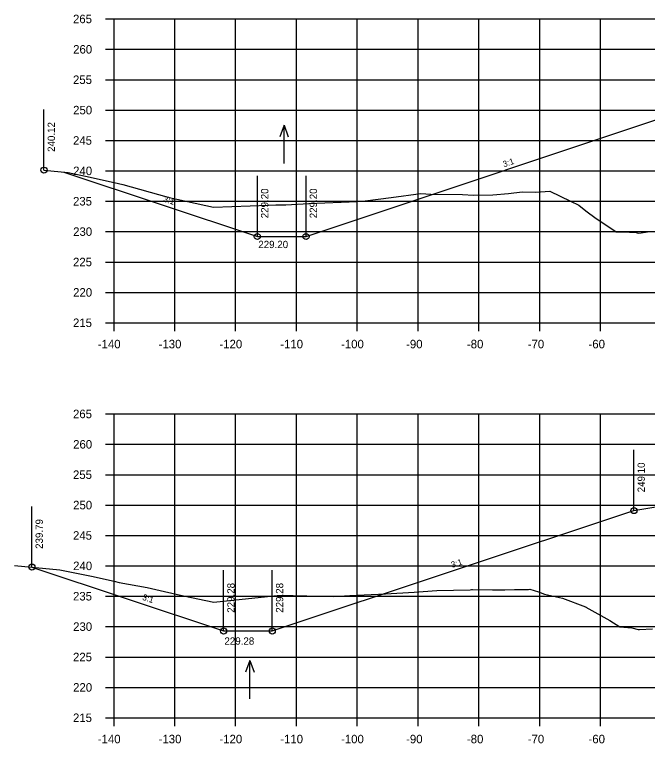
# Model space of a CAD drawing. Extents: x 1342547 to 1344156, y -1532351 to -1517216.
# Drawn here: x 1342546.5 to 1342650.6, y -1521455.1 to -1521335.2 of the extents above; entities that cross this region are included whole.
import ezdxf

# ---------------------------------------------------------------- set-up
doc = ezdxf.new("R2010")
doc.units = 0
for name, color, linetype in [('R_Axis', 7, 'Continuous'), ('R_Axis Annot', 7, 'Continuous'), ('R_Exist Surface', 7, 'Continuous'), ('R_Fin Surface', 7, 'Continuous'), ('R_Grid', 7, 'Continuous'), ('R_No Plot', 7, 'Continuous'), ('R_Water', 7, 'Continuous'), ('R_Water Annot', 7, 'Continuous'), ('R_Xsect Elev', 7, 'Continuous'), ('R_Xsect Slope', 7, 'Continuous')]:
    doc.layers.add(name, color=color, linetype=linetype)

msp = doc.modelspace()

# ---------------------------------------------------------------- linework, layer by layer
at = {"layer": 'R_Axis'}
for p, q in [((1342561.47, -1521335.91), (1342562.87, -1521335.91)), ((1342562.87, -1521385.91), (1342562.87, -1521335.91)), ((1342561.47, -1521340.91), (1342562.87, -1521340.91)), ((1342561.47, -1521345.91), (1342562.87, -1521345.91)), ((1342561.47, -1521350.91), (1342562.87, -1521350.91)), ((1342561.47, -1521355.91), (1342562.87, -1521355.91)), ((1342561.47, -1521360.91), (1342562.87, -1521360.91)), ((1342561.47, -1521365.91), (1342562.87, -1521365.91)), ((1342561.47, -1521370.91), (1342562.87, -1521370.91)), ((1342561.47, -1521375.91), (1342562.87, -1521375.91)), ((1342561.47, -1521380.91), (1342562.87, -1521380.91)), ((1342561.47, -1521385.91), (1342562.87, -1521385.91)), ((1342562.87, -1521385.91), (1342842.87, -1521385.91)), ((1342562.87, -1521387.31), (1342562.87, -1521385.91)), ((1342572.87, -1521387.31), (1342572.87, -1521385.91)), ((1342582.87, -1521387.31), (1342582.87, -1521385.91)), ((1342592.87, -1521387.31), (1342592.87, -1521385.91)), ((1342602.87, -1521387.31), (1342602.87, -1521385.91)), ((1342612.87, -1521387.31), (1342612.87, -1521385.91)), ((1342622.87, -1521387.31), (1342622.87, -1521385.91)), ((1342632.87, -1521387.31), (1342632.87, -1521385.91)), ((1342642.87, -1521387.31), (1342642.87, -1521385.91)), ((1342561.47, -1521400.91), (1342562.87, -1521400.91)), ((1342562.87, -1521450.91), (1342562.87, -1521400.91)), ((1342561.47, -1521405.91), (1342562.87, -1521405.91)), ((1342561.47, -1521410.91), (1342562.87, -1521410.91)), ((1342561.47, -1521415.91), (1342562.87, -1521415.91)), ((1342561.47, -1521420.91), (1342562.87, -1521420.91)), ((1342561.47, -1521425.91), (1342562.87, -1521425.91)), ((1342561.47, -1521430.91), (1342562.87, -1521430.91)), ((1342561.47, -1521435.91), (1342562.87, -1521435.91)), ((1342561.47, -1521440.91), (1342562.87, -1521440.91)), ((1342561.47, -1521445.91), (1342562.87, -1521445.91)), ((1342561.47, -1521450.91), (1342562.87, -1521450.91)), ((1342562.87, -1521450.91), (1342842.87, -1521450.91)), ((1342562.87, -1521452.31), (1342562.87, -1521450.91)), ((1342572.87, -1521452.31), (1342572.87, -1521450.91)), ((1342582.87, -1521452.31), (1342582.87, -1521450.91)), ((1342592.87, -1521452.31), (1342592.87, -1521450.91)), ((1342602.87, -1521452.31), (1342602.87, -1521450.91)), ((1342612.87, -1521452.31), (1342612.87, -1521450.91)), ((1342622.87, -1521452.31), (1342622.87, -1521450.91)), ((1342632.87, -1521452.31), (1342632.87, -1521450.91)), ((1342642.87, -1521452.31), (1342642.87, -1521450.91))]:
    msp.add_line(p, q, dxfattribs=at)
at = {"layer": 'R_Exist Surface'}
for points in [[(1342551.35, -1521360.79), (1342555.34, -1521361.16), (1342558.16, -1521361.76), (1342562.87, -1521362.81)], [(1342562.87, -1521362.81), (1342564.33, -1521363.14), (1342571.56, -1521365.19), (1342571.81, -1521365.25), (1342571.91, -1521365.28), (1342579.24, -1521366.86), (1342588.27, -1521366.57), (1342589.49, -1521366.52), (1342591.14, -1521366.48), (1342594.92, -1521366.3), (1342602.85, -1521365.95), (1342604.14, -1521365.83), (1342608.42, -1521365.29), (1342613.31, -1521364.64), (1342614.94, -1521364.72), (1342620.19, -1521364.82), (1342622, -1521364.9), (1342625.16, -1521364.84), (1342627.76, -1521364.66), (1342629.99, -1521364.38), (1342632.26, -1521364.39), (1342634.52, -1521364.27), (1342637.92, -1521365.89), (1342639.32, -1521366.57), (1342640.44, -1521367.47), (1342642.13, -1521368.76), (1342644.38, -1521370.24), (1342645.42, -1521370.95), (1342645.86, -1521370.95), (1342646.76, -1521370.95), (1342647.66, -1521371.02), (1342648.27, -1521371), (1342648.56, -1521371.01), (1342649.08, -1521371.15), (1342649.57, -1521371.12), (1342650.59, -1521370.94)], [(1342546.51, -1521425.83), (1342553.94, -1521426.58), (1342559.14, -1521427.62), (1342562.87, -1521428.45)], [(1342562.87, -1521428.45), (1342563.73, -1521428.65), (1342568.31, -1521429.46), (1342571.15, -1521430.13), (1342574.3, -1521430.86), (1342579.3, -1521431.86), (1342588.08, -1521430.95), (1342589.67, -1521430.77), (1342592.34, -1521430.78), (1342599.04, -1521430.94), (1342601.66, -1521430.81), (1342607.53, -1521430.52), (1342612.23, -1521430.25), (1342615.95, -1521429.99), (1342621.44, -1521429.83), (1342621.66, -1521429.82), (1342621.8, -1521429.82), (1342625.12, -1521429.88), (1342627.14, -1521429.86), (1342628.71, -1521429.79), (1342631.05, -1521429.78), (1342631.23, -1521429.74), (1342632.66, -1521430.2), (1342633.64, -1521430.55), (1342636.62, -1521431.25), (1342640.42, -1521432.67), (1342640.42, -1521432.68), (1342640.43, -1521432.68), (1342640.43, -1521432.68), (1342640.44, -1521432.69), (1342644.38, -1521434.92), (1342646.03, -1521435.95), (1342648.03, -1521436.1), (1342649.05, -1521436.38), (1342649.3, -1521436.36), (1342651.42, -1521436.29)]]:
    msp.add_lwpolyline(points, dxfattribs=at)
at = {"layer": 'R_Fin Surface'}
for points in [[(1342554.61, -1521361.1), (1342586.44, -1521371.71), (1342594.44, -1521371.71), (1342659.86, -1521349.9), (1342659.87, -1521349.9), (1342671.37, -1521349.44), (1342673.37, -1521349.4), (1342702.87, -1521348.81), (1342732.37, -1521349.4), (1342734.37, -1521349.44), (1342745.87, -1521349.9), (1342745.88, -1521349.9), (1342750.06, -1521351.3), (1342751.96, -1521351.34)], [(1342549.36, -1521426.12), (1342580.89, -1521436.63), (1342588.89, -1521436.63), (1342648.36, -1521416.81), (1342659.87, -1521414.89), (1342671.37, -1521414.43), (1342673.37, -1521414.39), (1342702.87, -1521413.8), (1342732.37, -1521414.39), (1342734.37, -1521414.43), (1342745.87, -1521414.89), (1342745.88, -1521414.89), (1342750.67, -1521416.49), (1342751.43, -1521416.51)]]:
    msp.add_lwpolyline(points, dxfattribs=at)
at = {"layer": 'R_Grid'}
for p, q in [((1342562.87, -1521335.91), (1342842.87, -1521335.91)), ((1342562.87, -1521385.91), (1342562.87, -1521335.91)), ((1342572.87, -1521385.91), (1342572.87, -1521335.91)), ((1342582.87, -1521385.91), (1342582.87, -1521335.91)), ((1342592.87, -1521385.91), (1342592.87, -1521335.91)), ((1342602.87, -1521385.91), (1342602.87, -1521335.91)), ((1342612.87, -1521385.91), (1342612.87, -1521335.91)), ((1342622.87, -1521385.91), (1342622.87, -1521335.91)), ((1342632.87, -1521385.91), (1342632.87, -1521335.91)), ((1342642.87, -1521385.91), (1342642.87, -1521335.91)), ((1342562.87, -1521340.91), (1342842.87, -1521340.91)), ((1342562.87, -1521345.91), (1342842.87, -1521345.91)), ((1342562.87, -1521350.91), (1342842.87, -1521350.91)), ((1342562.87, -1521355.91), (1342842.87, -1521355.91)), ((1342562.87, -1521360.91), (1342842.87, -1521360.91)), ((1342562.87, -1521365.91), (1342842.87, -1521365.91)), ((1342562.87, -1521370.91), (1342842.87, -1521370.91)), ((1342562.87, -1521375.91), (1342842.87, -1521375.91)), ((1342562.87, -1521380.91), (1342842.87, -1521380.91)), ((1342562.87, -1521385.91), (1342842.87, -1521385.91)), ((1342562.87, -1521400.91), (1342842.87, -1521400.91)), ((1342562.87, -1521450.91), (1342562.87, -1521400.91)), ((1342572.87, -1521450.91), (1342572.87, -1521400.91)), ((1342582.87, -1521450.91), (1342582.87, -1521400.91)), ((1342592.87, -1521450.91), (1342592.87, -1521400.91)), ((1342602.87, -1521450.91), (1342602.87, -1521400.91)), ((1342612.87, -1521450.91), (1342612.87, -1521400.91)), ((1342622.87, -1521450.91), (1342622.87, -1521400.91)), ((1342632.87, -1521450.91), (1342632.87, -1521400.91)), ((1342642.87, -1521450.91), (1342642.87, -1521400.91)), ((1342562.87, -1521405.91), (1342842.87, -1521405.91)), ((1342562.87, -1521410.91), (1342842.87, -1521410.91)), ((1342562.87, -1521415.91), (1342842.87, -1521415.91)), ((1342562.87, -1521420.91), (1342842.87, -1521420.91)), ((1342562.87, -1521425.91), (1342842.87, -1521425.91)), ((1342562.87, -1521430.91), (1342842.87, -1521430.91)), ((1342562.87, -1521435.91), (1342842.87, -1521435.91)), ((1342562.87, -1521440.91), (1342842.87, -1521440.91)), ((1342562.87, -1521445.91), (1342842.87, -1521445.91)), ((1342562.87, -1521450.91), (1342842.87, -1521450.91))]:
    msp.add_line(p, q, dxfattribs=at)
at = {"layer": 'R_No Plot'}
for centre in [(1342551.35, -1521360.79), (1342586.44, -1521371.71), (1342594.44, -1521371.71), (1342648.36, -1521416.81), (1342549.36, -1521426.12), (1342580.89, -1521436.63), (1342588.89, -1521436.63)]:
    msp.add_circle(centre, 0.5, dxfattribs=at)
at = {"layer": 'R_Water'}
for p, q in [((1342590.83, -1521353.39), (1342590.13, -1521355.32)), ((1342590.83, -1521359.68), (1342590.83, -1521353.39)), ((1342590.83, -1521353.39), (1342591.53, -1521355.32)), ((1342585.21, -1521441.5), (1342584.51, -1521443.43)), ((1342585.21, -1521447.79), (1342585.21, -1521441.5)), ((1342585.21, -1521441.5), (1342585.91, -1521443.43))]:
    msp.add_line(p, q, dxfattribs=at)
at = {"layer": 'R_Xsect Elev'}
for p, q in [((1342551.35, -1521360.79), (1342551.35, -1521350.79)), ((1342586.44, -1521371.71), (1342586.44, -1521361.71)), ((1342594.44, -1521371.71), (1342594.44, -1521361.71)), ((1342648.36, -1521416.81), (1342648.36, -1521406.81)), ((1342549.36, -1521426.12), (1342549.36, -1521416.12)), ((1342580.89, -1521436.63), (1342580.89, -1521426.63)), ((1342588.89, -1521436.63), (1342588.89, -1521426.63))]:
    msp.add_line(p, q, dxfattribs=at)

# ---------------------------------------------------------------- texts
at = {"layer": 'R_Axis Annot'}
for s, p in [('265', (1342556.12, -1521336.61)), ('260', (1342556.14, -1521341.61)), ('255', (1342556.12, -1521346.61)), ('250', (1342556.14, -1521351.61)), ('245', (1342556.12, -1521356.61)), ('240', (1342556.14, -1521361.61)), ('235', (1342556.12, -1521366.61)), ('230', (1342556.14, -1521371.61)), ('225', (1342556.12, -1521376.61)), ('220', (1342556.14, -1521381.61)), ('215', (1342556.12, -1521386.61)), ('-140', (1342560.2, -1521390.11)), ('-130', (1342570.2, -1521390.11)), ('-120', (1342580.2, -1521390.11)), ('-110', (1342590.2, -1521390.11)), ('-100', (1342600.2, -1521390.11)), ('-90', (1342610.9, -1521390.11)), ('-80', (1342620.9, -1521390.11)), ('-70', (1342630.9, -1521390.11)), ('-60', (1342640.9, -1521390.11)), ('265', (1342556.12, -1521401.61)), ('260', (1342556.14, -1521406.61)), ('255', (1342556.12, -1521411.61)), ('250', (1342556.14, -1521416.61)), ('245', (1342556.12, -1521421.61)), ('240', (1342556.14, -1521426.61)), ('235', (1342556.12, -1521431.61)), ('230', (1342556.14, -1521436.61)), ('225', (1342556.12, -1521441.61)), ('220', (1342556.14, -1521446.61)), ('215', (1342556.12, -1521451.61)), ('-140', (1342560.2, -1521455.11)), ('-130', (1342570.2, -1521455.11)), ('-120', (1342580.2, -1521455.11)), ('-110', (1342590.2, -1521455.11)), ('-100', (1342600.2, -1521455.11)), ('-90', (1342610.9, -1521455.11)), ('-80', (1342620.9, -1521455.11)), ('-70', (1342630.9, -1521455.11)), ('-60', (1342640.9, -1521455.11))]:
    msp.add_text(s, height=1.4, dxfattribs=at).set_placement(p)
at = {"layer": 'R_Water Annot'}
for s, p in [('229.20', (1342586.59, -1521373.62)), ('229.20', (1342586.59, -1521373.62)), ('229.28', (1342581.02, -1521438.88)), ('229.28', (1342581.02, -1521438.88))]:
    msp.add_text(s, height=1.2, dxfattribs=at).set_placement(p)
at = {"layer": 'R_Xsect Elev'}
for s, p in [('240.12', (1342553.15, -1521357.79)), ('229.20', (1342588.24, -1521368.71)), ('229.20', (1342596.24, -1521368.71)), ('249.10', (1342650.16, -1521413.81)), ('239.79', (1342551.16, -1521423.12)), ('229.28', (1342582.69, -1521433.63)), ('229.28', (1342590.69, -1521433.63))]:
    msp.add_text(s, height=1.2, rotation=90, dxfattribs=at).set_placement(p)
at = {"layer": 'R_Xsect Slope'}
for rotation, p in [(18.4349, (1342626.99, -1521360.33)), (341.5651, (1342570.88, -1521365.93)), (18.4349, (1342618.47, -1521426.25)), (341.5651, (1342567.45, -1521431.47))]:
    msp.add_text('3:1', height=1, rotation=rotation, dxfattribs=at).set_placement(p)

doc.saveas('drawing.dxf')
